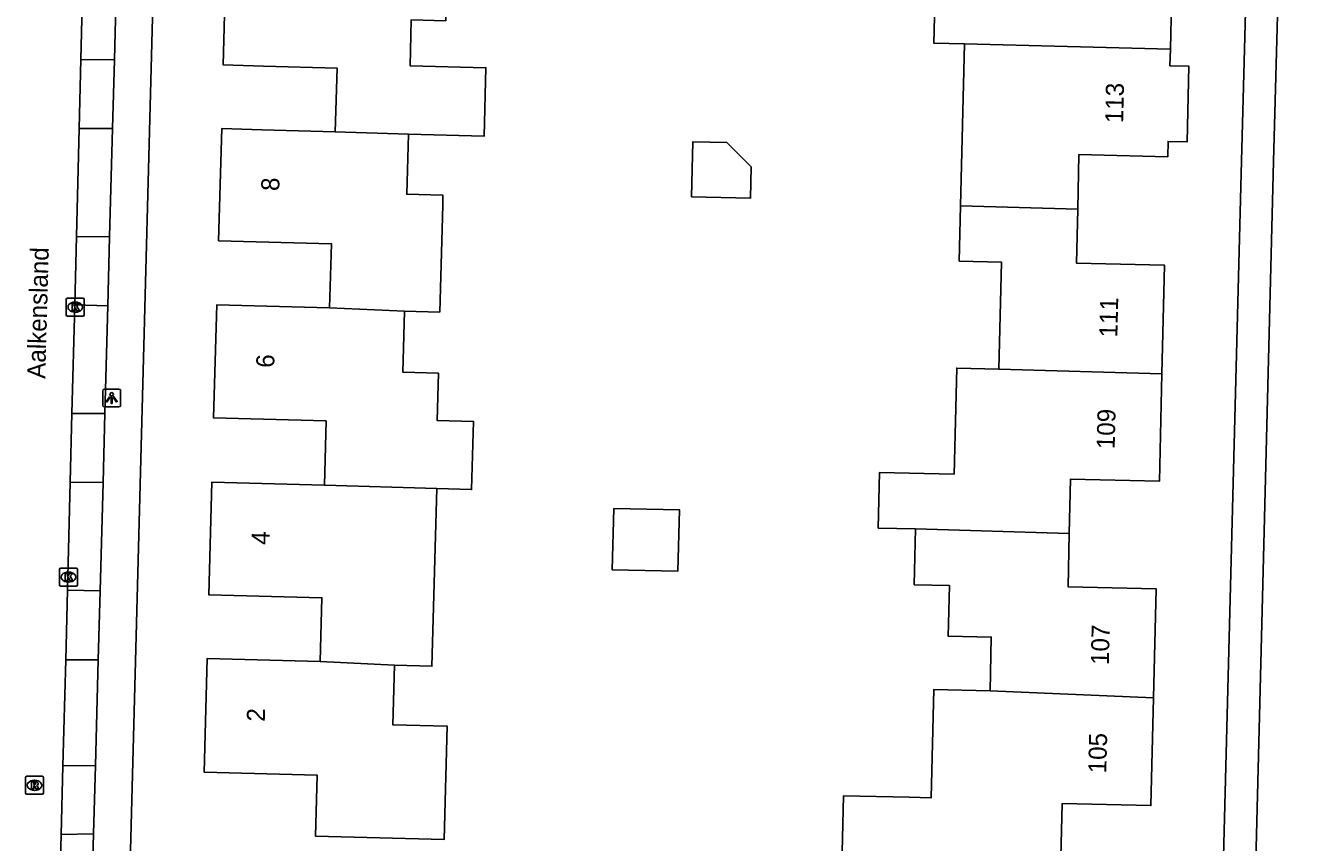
# Model space of a CAD drawing. Extents: x 162082 to 163393, y 388091 to 388632.
# Drawn here: x 162252.8 to 162323.5, y 388181.9 to 388227.2 of the extents above; entities that cross this region are included whole.
import ezdxf

# ---------------------------------------------------------------- set-up
doc = ezdxf.new("R2010")
doc.units = 0
for name, color, linetype in [('IMGEO_Fietspad_gesloten', 7, 'Continuous'), ('IMGEO_Kolk', 7, 'Continuous'), ('IMGEO_Lichtpunt', 7, 'Continuous'), ('IMGEO_Openbare_ruimte_label', 7, 'Continuous'), ('IMGEO_Pand', 7, 'Continuous'), ('IMGEO_Pand_nummerreeks', 7, 'Continuous'), ('IMGEO_Rijbaan_lokaal_open', 7, 'Continuous'), ('IMGEO_Rioolput', 7, 'Continuous'), ('IMGEO_Voetpad_open', 7, 'Continuous')]:
    doc.layers.add(name, color=color, linetype=linetype)

msp = doc.modelspace()

# ---------------------------------------------------------------- linework, layer by layer
at = {"layer": 'IMGEO_Fietspad_gesloten'}
msp.add_lwpolyline([(162328.116, 388454.582), (162328.029, 388450.685), (162327.347, 388422.874), (162326.755, 388399.008), (162326.261, 388398.982), (162326.033, 388389.849), (162326.541, 388389.838), (162325.438, 388348.309), (162323.174, 388282.796), (162322.856, 388271.532), (162323.359, 388271.511), (162321.941, 388219.637), (162320.374, 388158.154), (162320.194, 388151.229)], dxfattribs=at)
at = {"layer": 'IMGEO_Kolk'}
for p, q in [((162255.016, 388211.139), (162255.016, 388211.991)), ((162255.091, 388212.065), (162255.943, 388212.065)), ((162255.504, 388211.845), (162255.529, 388211.845)), ((162256.017, 388211.991), (162256.017, 388211.139)), ((162255.943, 388211.065), (162255.091, 388211.065)), ((162255.527, 388211.285), (162255.502, 388211.285)), ((162254.64, 388196.172), (162254.64, 388197.024)), ((162254.715, 388197.098), (162255.567, 388197.098)), ((162255.641, 388197.024), (162255.641, 388196.172)), ((162255.151, 388196.318), (162255.126, 388196.318)), ((162255.128, 388196.878), (162255.153, 388196.878)), ((162255.567, 388196.098), (162254.715, 388196.098))]:
    msp.add_line(p, q, dxfattribs=at)
for points in [[(162255.016, 388211.139), (162255.016, 388211.991)], [(162255.091, 388212.065), (162255.943, 388212.065)], [(162255.337, 388211.765), (162255.46, 388211.765), (162255.46, 388211.614), (162255.59, 388211.765), (162255.754, 388211.765), (162255.608, 388211.614), (162255.761, 388211.365), (162255.609, 388211.365), (162255.524, 388211.529), (162255.46, 388211.462), (162255.46, 388211.365), (162255.337, 388211.365), (162255.337, 388211.765)], [(162256.017, 388211.991), (162256.017, 388211.139)], [(162255.943, 388211.065), (162255.091, 388211.065)], [(162254.64, 388196.172), (162254.64, 388197.024)], [(162254.715, 388197.098), (162255.567, 388197.098)], [(162255.641, 388197.024), (162255.641, 388196.172)], [(162254.961, 388196.798), (162255.084, 388196.798), (162255.084, 388196.647), (162255.214, 388196.798), (162255.378, 388196.798), (162255.232, 388196.647), (162255.385, 388196.398), (162255.233, 388196.398), (162255.148, 388196.562), (162255.084, 388196.495), (162255.084, 388196.398), (162254.961, 388196.398), (162254.961, 388196.798)], [(162255.567, 388196.098), (162254.715, 388196.098)]]:
    msp.add_lwpolyline(points, dxfattribs=at)
for centre, start, end in [((162255.093, 388211.989), 91.55205, 178.44795), ((162255.093, 388211.989), 91.55205, 178.44795), ((162255.941, 388211.989), 1.55205, 88.44795), ((162255.941, 388211.989), 1.55205, 88.44795), ((162255.093, 388211.141), 181.55205, 268.44795), ((162255.093, 388211.141), 181.55205, 268.44795), ((162255.941, 388211.141), 271.55205, 358.44795), ((162255.941, 388211.141), 271.55205, 358.44795), ((162254.717, 388197.022), 91.55205, 178.44795), ((162254.717, 388197.022), 91.55205, 178.44795), ((162255.565, 388197.022), 1.55205, 88.44795), ((162255.565, 388197.022), 1.55205, 88.44795), ((162254.717, 388196.174), 181.55205, 268.44795), ((162254.717, 388196.174), 181.55205, 268.44795), ((162255.565, 388196.174), 271.55205, 358.44795), ((162255.565, 388196.174), 271.55205, 358.44795)]:
    msp.add_arc(centre, 0.0765, start, end, dxfattribs=at)
for centre, major_axis, ratio, start_param, end_param in [((162255.503, 388211.565), (-0.387, 0.002), 0.722429, 4.712389, 7.853982), ((162255.528, 388211.565), (-0.39, 0.002), 0.717154, 1.570796, 4.712389), ((162255.127, 388196.598), (-0.387, 0.002), 0.722429, 4.712389, 7.853982), ((162255.152, 388196.598), (-0.39, 0.002), 0.717154, 1.570796, 4.712389)]:
    msp.add_ellipse(centre, major_axis=major_axis, ratio=ratio, start_param=start_param, end_param=end_param, dxfattribs=at)
at = {"layer": 'IMGEO_Lichtpunt'}
for p, q in [((162257.038, 388206.93), (162257.038, 388206.123)), ((162257.038, 388206.93), (162257.038, 388206.123)), ((162257.94, 388207.025), (162257.132, 388207.025)), ((162257.94, 388207.025), (162257.132, 388207.025)), ((162258.034, 388206.123), (162258.034, 388206.93)), ((162258.034, 388206.123), (162258.034, 388206.93)), ((162257.132, 388206.029), (162257.94, 388206.029)), ((162257.132, 388206.029), (162257.94, 388206.029))]:
    msp.add_line(p, q, dxfattribs=at)
for points in [[(162257.412, 388206.594), (162257.451, 388206.566), (162257.263, 388206.304), (162257.225, 388206.331), (162257.412, 388206.594)], [(162257.514, 388206.546), (162257.561, 388206.546), (162257.561, 388206.224), (162257.514, 388206.224), (162257.514, 388206.546)], [(162257.624, 388206.566), (162257.662, 388206.593), (162257.849, 388206.331), (162257.81, 388206.303), (162257.624, 388206.566)]]:
    msp.add_lwpolyline(points, dxfattribs=at)
msp.add_circle((162257.537, 388206.728), 0.0994, dxfattribs=at)
for centre, start, end in [((162257.132, 388206.93), 90, 180), ((162257.132, 388206.93), 90, 180), ((162257.94, 388206.93), 0, 90), ((162257.94, 388206.93), 0, 90), ((162257.132, 388206.123), 180, 270), ((162257.132, 388206.123), 180, 270), ((162257.94, 388206.123), 270, 0), ((162257.94, 388206.123), 270, 360)]:
    msp.add_arc(centre, 0.0946, start, end, dxfattribs=at)
at = {"layer": 'IMGEO_Pand'}
for points in [[(162304.806, 388226.156), (162303.113, 388226.196), (162303.254, 388232.113), (162305.006, 388232.071), (162305.08, 388235.17)], [(162311.573, 388234.99), (162311.501, 388231.974), (162316.36, 388231.859), (162316.217, 388225.87)], [(162269.93, 388221.29), (162270.026, 388224.822), (162265.948, 388224.933), (162263.718, 388224.994), (162263.889, 388231.251), (162270.197, 388231.079)], [(162276.149, 388230.848), (162276.056, 388227.445), (162274.142, 388227.497), (162274.073, 388224.95), (162278.279, 388224.835), (162278.176, 388221.037), (162273.986, 388221.151)], [(162304.592, 388217.19), (162304.806, 388226.156)], [(162304.806, 388226.156), (162316.217, 388225.87)], [(162316.217, 388225.87), (162316.195, 388224.95), (162317.245, 388224.924), (162317.144, 388220.726), (162316.094, 388220.751), (162316.074, 388219.901), (162311.153, 388220.018), (162311.081, 388216.991)], [(162269.93, 388221.29), (162265.852, 388221.401), (162263.635, 388221.462), (162263.465, 388215.249), (162269.716, 388215.078), (162269.619, 388211.521)], [(162273.986, 388221.151), (162269.93, 388221.29)], [(162273.77, 388211.346), (162275.722, 388211.292), (162275.884, 388217.224), (162275.899, 388217.765), (162273.895, 388217.82), (162273.986, 388221.151)], [(162289.681, 388217.681), (162292.937, 388217.603), (162292.978, 388219.338), (162291.626, 388220.69), (162289.754, 388220.734), (162289.681, 388217.681)], [(162306.709, 388208.123), (162306.851, 388214.06), (162304.518, 388214.116), (162304.592, 388217.19)], [(162311.081, 388216.991), (162304.592, 388217.19)], [(162311.081, 388216.991), (162311.01, 388214.007), (162315.894, 388213.891), (162315.751, 388207.871)], [(162269.327, 388201.695), (162269.424, 388205.252), (162263.186, 388205.422), (162263.357, 388211.692), (162269.619, 388211.521)], [(162269.619, 388211.521), (162273.77, 388211.346)], [(162273.77, 388211.346), (162273.678, 388207.954), (162275.645, 388207.9), (162275.574, 388205.286), (162277.587, 388205.231), (162277.484, 388201.448), (162275.561, 388201.501)], [(162302.098, 388199.266), (162300.027, 388199.315), (162300.101, 388202.403), (162304.234, 388202.304), (162304.375, 388208.189), (162306.709, 388208.123)], [(162306.709, 388208.123), (162315.751, 388207.871)], [(162315.751, 388207.871), (162315.609, 388201.914), (162310.687, 388202.031), (162310.615, 388199.021)], [(162269.093, 388191.918), (162269.189, 388195.45), (162262.919, 388195.621), (162263.089, 388201.865), (162269.327, 388201.695)], [(162275.561, 388201.501), (162269.327, 388201.695)], [(162275.561, 388201.501), (162275.283, 388191.656), (162273.217, 388191.712)], [(162285.367, 388200.407), (162285.285, 388197.007), (162288.915, 388196.92), (162289.016, 388200.319), (162285.367, 388200.407)], [(162306.223, 388190.291), (162306.294, 388193.271), (162303.901, 388193.328), (162303.967, 388196.126), (162302.024, 388196.172), (162302.098, 388199.266)], [(162302.098, 388199.266), (162310.615, 388199.021)], [(162310.615, 388199.021), (162310.545, 388196.064), (162315.429, 388195.948), (162315.285, 388189.901)], [(162273.217, 388191.712), (162273.127, 388188.406), (162276.134, 388188.324), (162275.963, 388182.043), (162273.828, 388182.101), (162268.829, 388182.237), (162268.921, 388185.616), (162262.664, 388185.787), (162262.836, 388192.089), (162269.093, 388191.918)], [(162269.093, 388191.918), (162273.217, 388191.712)], [(162315.285, 388189.901), (162315.143, 388183.933), (162310.226, 388184.05), (162310.155, 388181.062), (162305.157, 388181.181), (162301.671, 388181.264), (162298.03, 388181.34), (162298.095, 388184.468), (162301.745, 388184.392), (162302.969, 388184.363), (162303.112, 388190.366), (162306.223, 388190.291)], [(162306.223, 388190.291), (162315.285, 388189.901)]]:
    msp.add_lwpolyline(points, dxfattribs=at)
at = {"layer": 'IMGEO_Rijbaan_lokaal_open'}
for points in [[(162255.831, 388225.298), (162255.983, 388231.31)], [(162255.734, 388221.471), (162255.831, 388225.298)], [(162255.831, 388225.298), (162257.685, 388225.267)], [(162257.583, 388221.474), (162257.685, 388225.267)], [(162255.582, 388215.49), (162255.734, 388221.471)], [(162257.583, 388221.474), (162255.734, 388221.471)], [(162255.485, 388211.684), (162255.582, 388215.49)], [(162255.582, 388215.49), (162257.422, 388215.464)], [(162257.32, 388211.639), (162257.422, 388215.464)], [(162255.332, 388205.673), (162255.485, 388211.684)], [(162257.32, 388211.639), (162255.485, 388211.684)], [(162255.235, 388201.854), (162255.332, 388205.673)], [(162255.332, 388205.673), (162257.157, 388205.667)], [(162257.058, 388201.846), (162257.157, 388205.667)], [(162255.084, 388195.876), (162255.235, 388201.854)], [(162257.058, 388201.846), (162255.235, 388201.854)], [(162254.986, 388192.012), (162255.084, 388195.876)], [(162255.084, 388195.876), (162256.897, 388195.84)], [(162256.795, 388192.014), (162256.897, 388195.84)], [(162254.836, 388186.129), (162254.986, 388192.012)], [(162256.795, 388192.014), (162254.986, 388192.012)], [(162254.739, 388182.317), (162254.836, 388186.129)], [(162254.836, 388186.129), (162256.638, 388186.143)], [(162256.536, 388182.354), (162256.638, 388186.143)], [(162254.443, 388170.643), (162254.739, 388182.317)], [(162256.536, 388182.354), (162254.739, 388182.317)]]:
    msp.add_lwpolyline(points, dxfattribs=at)
at = {"layer": 'IMGEO_Rioolput'}
for p, q in [((162252.76, 388184.628), (162252.76, 388185.48)), ((162252.835, 388185.554), (162253.687, 388185.554)), ((162253.248, 388185.334), (162253.273, 388185.334)), ((162253.761, 388185.48), (162253.761, 388184.628)), ((162253.687, 388184.554), (162252.835, 388184.554)), ((162253.271, 388184.774), (162253.246, 388184.774))]:
    msp.add_line(p, q, dxfattribs=at)
for points in [[(162252.76, 388184.628), (162252.76, 388185.48)], [(162252.835, 388185.554), (162253.687, 388185.554)], [(162253.349, 388185.252), (162253.097, 388185.254), (162253.097, 388184.854)], [(162253.097, 388184.854), (162253.221, 388184.854), (162253.221, 388185.016), (162253.232, 388185.016)], [(162253.275, 388185.173), (162253.221, 388185.173), (162253.221, 388185.092)], [(162253.221, 388185.092), (162253.273, 388185.092)], [(162253.279, 388184.987), (162253.35, 388184.854), (162253.49, 388184.854), (162253.425, 388184.98)], [(162253.761, 388185.48), (162253.761, 388184.628)], [(162253.687, 388184.554), (162252.835, 388184.554)]]:
    msp.add_lwpolyline(points, dxfattribs=at)
for centre, radius, start, end in [((162252.837, 388185.478), 0.0765, 91.55205, 178.44795), ((162252.837, 388185.478), 0.0765, 91.55205, 178.44795), ((162253.231, 388184.963), 0.0533, 26.02933, 88.69889), ((162253.257, 388185.281), 0.19, 274.7715, 282.96867), ((162253.281, 388185.077), 0.0964, 77.00612, 93.18647), ((162253.295, 388185.134), 0.0378, 276.66336, 79.67722), ((162253.348, 388185.142), 0.109, 350.36119, 89.41601), ((162253.346, 388185.142), 0.112, 277.58423, 350.98172), ((162253.33, 388184.927), 0.108, 29.51342, 73.79051), ((162253.685, 388185.478), 0.0765, 1.55205, 88.44795), ((162253.685, 388185.478), 0.0765, 1.55205, 88.44795), ((162252.837, 388184.63), 0.0765, 181.55205, 268.44795), ((162252.837, 388184.63), 0.0765, 181.55205, 268.44795), ((162253.685, 388184.63), 0.0765, 271.55205, 358.44795), ((162253.685, 388184.63), 0.0765, 271.55205, 358.44795)]:
    msp.add_arc(centre, radius, start, end, dxfattribs=at)
for centre, major_axis, ratio, start_param, end_param in [((162253.247, 388185.054), (-0.387, 0.002), 0.722429, 4.712389, 7.853982), ((162253.272, 388185.054), (-0.39, 0.002), 0.717154, 1.570796, 4.712389)]:
    msp.add_ellipse(centre, major_axis=major_axis, ratio=ratio, start_param=start_param, end_param=end_param, dxfattribs=at)
at = {"layer": 'IMGEO_Voetpad_open'}
for points in [[(162260.942, 388270.813), (162260.391, 388250), (162258.352, 388173.049)], [(162321.465, 388268.569), (162320.158, 388219.684), (162319.131, 388179.663)], [(162257.685, 388225.267), (162257.847, 388231.319)], [(162257.422, 388215.464), (162257.583, 388221.474)], [(162257.157, 388205.667), (162257.32, 388211.639)], [(162256.897, 388195.84), (162257.058, 388201.846)], [(162256.638, 388186.143), (162256.795, 388192.014)], [(162256.295, 388173.348), (162256.536, 388182.354)]]:
    msp.add_lwpolyline(points, dxfattribs=at)

# ---------------------------------------------------------------- texts
at = {"layer": 'IMGEO_Openbare_ruimte_label'}
msp.add_text('Aalkensland', height=1, rotation=88.39614, dxfattribs=at).set_placement((162253.85, 388207.586))
at = {"layer": 'IMGEO_Pand_nummerreeks'}
for s, rotation, p in [('113', 88.62992, (162313.598, 388221.756)), ('8', 88.43031, (162266.821, 388217.994)), ('111', 88.63657, (162313.278, 388209.875)), ('6', 88.43778, (162266.542, 388208.192)), ('109', 88.63687, (162313.13, 388203.681)), ('4', 88.44044, (162266.275, 388198.378)), ('107', 88.63641, (162312.807, 388191.717)), ('2', 88.43662, (162266.021, 388188.571)), ('105', 88.63641, (162312.664, 388185.71))]:
    msp.add_text(s, height=1, rotation=rotation, dxfattribs=at).set_placement(p)

doc.saveas('drawing.dxf')
